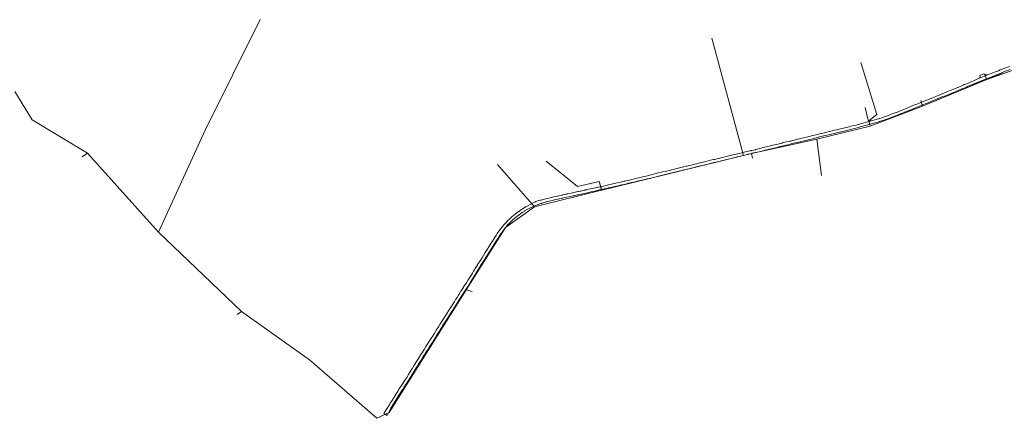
# Model space of a CAD drawing. Extents: x 148869 to 161638, y 453607 to 469810.
# Tile 590 of 656: x 151522 to 152885, y 466438 to 466990. Entities that reach past the tile are written whole.
import ezdxf
from ezdxf.lldxf.tags import DXFTag

# ---------------------------------------------------------------- set-up
doc = ezdxf.new("R2010")
doc.units = 0
for name, color, linetype, lineweight in [('B-OI-RI-DRUKLEIDING-G-niet meenemen', 190, 'RI-PERS', 18), ('B-RO-VH-VERHARDING_ASFALT-GV', 251, 'CONTINUOUS', 18), ('B-RO-VH-VERHARDING_GRASBETONSTEEN-GV', 251, 'CONTINUOUS', 18)]:
    doc.layers.add(name, color=color, linetype=linetype, lineweight=lineweight)
tags = doc.linetypes.add('RI-PERS', pattern='A,7,-2,["P",Standard,S=1.8,R=0,X=-0.5,Y=-0.9],-2,7,-2,[102,NLCS.SHX,S=1,R=180,X=0,Y=0],-2', length=22).pattern_tags.tags
tags[6] = DXFTag(74, 10)

msp = doc.modelspace()

# ---------------------------------------------------------------- linework, layer by layer
at = {"layer": 'B-OI-RI-DRUKLEIDING-G-niet meenemen'}
for p, q in [((151854.5, 466990.2), (151778.5, 466837.4)), ((152523.6, 466802.2), (152479.9, 466964.7)), ((152979.4, 466950.3), (152860.5, 466907.2)), ((152708.2, 466858.9), (152686.1, 466930.8)), ((152860.5, 466907.2), (152857.5, 466914)), ((152860.5, 466907.2), (152771.2, 466870.3)), ((151538.8, 466851.3), (151515, 466890.9)), ((152771.2, 466870.3), (152768.9, 466878.2)), ((152696.3, 466850.9), (152692, 466868.7)), ((152708.2, 466858.9), (152696.9, 466850.1)), ((152771.2, 466870.3), (152698.7, 466842.9)), ((151615.7, 466805.4), (151538.8, 466851.3)), ((152696.3, 466850.9), (152696.9, 466850.1)), ((152698.7, 466842.9), (152696.9, 466850.1)), ((151713.6, 466695.9), (151778.5, 466837.4)), ((152698.7, 466842.9), (152625, 466824.9)), ((152625, 466824.9), (152534.6, 466804.7)), ((152625, 466824.9), (152631.6, 466774.4)), ((151615.7, 466805.4), (151608, 466800.1)), ((151713.6, 466695.9), (151615.7, 466805.4)), ((152523.6, 466802.2), (152534.6, 466804.7)), ((152534.6, 466804.7), (152535.8, 466798.3)), ((152293.9, 466759.2), (152250.3, 466794.5)), ((152327.5, 466754.3), (152523.6, 466802.2)), ((152183.2, 466789.6), (152234.4, 466731.2)), ((152323.8, 466766.2), (152293.9, 466759.2)), ((152326.8, 466754.1), (152323.8, 466766.2)), ((152323.8, 466766.2), (152327.5, 466754.3)), ((152234.4, 466731.2), (152326.8, 466754.1)), ((152234.4, 466731.2), (152194.1, 466702.3)), ((151828.8, 466586.2), (151713.6, 466695.9)), ((152194.1, 466702.3), (152139.6, 466616.3)), ((152139.6, 466616.3), (152033, 466446.4)), ((152139.6, 466616.3), (152148.1, 466614)), ((151828.8, 466586.2), (151822.9, 466581.8)), ((151828.8, 466586.2), (151922.7, 466519.1)), ((152016.2, 466438.3), (151922.7, 466519.1)), ((152033, 466446.4), (152016.2, 466438.3))]:
    msp.add_line(p, q, dxfattribs=at)
at = {"layer": 'B-RO-VH-VERHARDING_ASFALT-GV', "flags": 128}
for points in [[(152871.1, 466917.5), (152861.7, 466913.8), (152850, 466909), (152831.3, 466901.1), (152829, 466900.2), (152828.3, 466899.9), (152827.4, 466899.5), (152825.7, 466898.7), (152824.8, 466898.3), (152821.4, 466896.8), (152815.6, 466894.6), (152811.8, 466893.1), (152809.7, 466892.2), (152804.8, 466890.1), (152798.5, 466887.4), (152793.4, 466885.3), (152790.5, 466884.1), (152788, 466883.1), (152782, 466880.8), (152778.3, 466879.4), (152775.7, 466878.5), (152772.3, 466876.9), (152771.4, 466876.6), (152768, 466875.2), (152763.5, 466873.4), (152762.2, 466872.9), (152761.7, 466872.7), (152761.7, 466872.7), (152761.7, 466872.7), (152757, 466870.7), (152755, 466869.8), (152751, 466868.2), (152746.3, 466866.3), (152745.6, 466866), (152739.5, 466863.5), (152736.5, 466862.3), (152734.7, 466861.7), (152729.4, 466859.6), (152727.1, 466858.8), (152724.2, 466857.7), (152724, 466857.6), (152718.2, 466855.6), (152714.8, 466854.4), (152711.9, 466853.4), (152711.6, 466853.3), (152710.9, 466853.1), (152709.7, 466852.8), (152707.9, 466852.3), (152707.1, 466852.1), (152700, 466850.1), (152699.6, 466849.9), (152699.5, 466849.9), (152699.5, 466849.9), (152699.5, 466849.9), (152699.3, 466849.8), (152699.2, 466849.8), (152699.2, 466849.8), (152699.1, 466849.8), (152699.1, 466849.8), (152698.2, 466849.4), (152698, 466849.4), (152697.1, 466849.1), (152695.4, 466848.6), (152694.1, 466848.2), (152690.1, 466847.2), (152687.9, 466846.6), (152685.1, 466845.9), (152684.9, 466845.8), (152684.3, 466845.7), (152679.4, 466844.3), (152676.1, 466843.5), (152672.2, 466842.6), (152669.6, 466842), (152656.1, 466838.5), (152653.4, 466837.9), (152652.2, 466837.7), (152649.5, 466837.1), (152644.4, 466835.9), (152637, 466833.9), (152635.7, 466833.6), (152631.5, 466832.6), (152627.4, 466831.7), (152623.9, 466830.8), (152619.7, 466829.8), (152612.5, 466828.2), (152608.2, 466827.1), (152604.3, 466826.2), (152598.6, 466824.8), (152598.2, 466824.7), (152596.2, 466824.2), (152588.8, 466822.2), (152587.4, 466821.9), (152582.9, 466820.9), (152577.7, 466819.6), (152577.1, 466819.4), (152571.2, 466817.9), (152566.2, 466816.8), (152562, 466815.8), (152559, 466814.9), (152552.5, 466813.5), (152552.5, 466813.5), (152552.5, 466813.5), (152550.4, 466813), (152547.8, 466812.3), (152540.7, 466810.3), (152540.1, 466810.2), (152535, 466809), (152534.9, 466809), (152534.9, 466809), (152534.7, 466809), (152534.6, 466808.9), (152534.4, 466808.9), (152534.3, 466808.9), (152534, 466808.8), (152533.9, 466808.8), (152533.7, 466808.8), (152533.7, 466808.8), (152533.7, 466808.8), (152533.4, 466808.7), (152532.6, 466808.5), (152532.5, 466808.5), (152532.2, 466808.5), (152527.7, 466807.5), (152526.1, 466807.1), (152521.4, 466805.8), (152516, 466804.6), (152515.8, 466804.6), (152508.7, 466802.9), (152503.1, 466801.6), (152496.2, 466799.8), (152492.1, 466798.8), (152490.6, 466798.5), (152485.1, 466797.2), (152483.3, 466796.8), (152481.9, 466796.4), (152478, 466795.5), (152471.6, 466793.9), (152469.7, 466793.4), (152465.9, 466792.5), (152461.2, 466791.3), (152458.7, 466790.7), (152456.2, 466790.1), (152451.2, 466788.9), (152448.7, 466788.3), (152447.1, 466787.9), (152445.3, 466787.5), (152444.2, 466787.2), (152441.1, 466786.5), (152440.5, 466786.3), (152433.1, 466784.5), (152422.4, 466782), (152416.9, 466780.6), (152415, 466780.2), (152411.5, 466779.3), (152411.1, 466779.3), (152408.8, 466778.7), (152405.7, 466778), (152400.8, 466776.8), (152393.8, 466775), (152391.8, 466774.5), (152388.7, 466773.7), (152388.5, 466773.6), (152385.7, 466772.9), (152380.9, 466771.8), (152376.2, 466770.8), (152372.8, 466769.9), (152368.6, 466768.9), (152365.7, 466768.2), (152362.9, 466767.5), (152359.3, 466766.7), (152358, 466766.4), (152353.6, 466765.4), (152348.6, 466764.2), (152342.7, 466762.8), (152334.9, 466761), (152333.7, 466760.7), (152329.9, 466759.9), (152329.5, 466759.8), (152329.1, 466759.7), (152322.7, 466758.4), (152322.2, 466758.3), (152322.1, 466758.3), (152321.9, 466758.2), (152321.3, 466758.1), (152316.3, 466757), (152309.1, 466755.4), (152309.1, 466755.4), (152306.6, 466754.8), (152306.3, 466754.8), (152306.1, 466754.7), (152305.8, 466754.7), (152305.2, 466754.5), (152304.7, 466754.4), (152304.3, 466754.3), (152303.9, 466754.2), (152303.5, 466754.1), (152303.2, 466754.1), (152302.9, 466754), (152298, 466752.9), (152297.4, 466752.8), (152295.8, 466752.4), (152294.3, 466752.1), (152290.5, 466751.2), (152287, 466750.5), (152285.2, 466750.1), (152279.6, 466748.9), (152278.8, 466748.7), (152278.1, 466748.6), (152278, 466748.5), (152277.9, 466748.5), (152277.7, 466748.5), (152277.6, 466748.5), (152277.5, 466748.4), (152273.2, 466747.5), (152272.9, 466747.4), (152272.7, 466747.4), (152272.5, 466747.3), (152272.3, 466747.3), (152272.1, 466747.2), (152268, 466746.3), (152267.3, 466746.2), (152265.6, 466745.8), (152264.3, 466745.5), (152260.9, 466744.7), (152259, 466744.3), (152257.9, 466744.1), (152256.1, 466743.6), (152253.9, 466743.2), (152250.9, 466742.5), (152243.5, 466740.5), (152243.1, 466740.5), (152243.1, 466740.5), (152242.4, 466740.5), (152242.3, 466740.4), (152242.3, 466740.4), (152242.3, 466740.4), (152242.2, 466740.4), (152242.2, 466740.4), (152241.6, 466740.2), (152236.3, 466738.3), (152234.9, 466737.7), (152234.1, 466737.3), (152224.2, 466732.2), (152221.9, 466730.9), (152220.9, 466730.3), (152219.7, 466729.6), (152216.1, 466727.3), (152212.9, 466725), (152212.7, 466724.8), (152212.3, 466724.6), (152209.2, 466722.5), (152208.3, 466721.7), (152207.6, 466721.1), (152202.8, 466717.1), (152199.5, 466714.1), (152197.3, 466712.2), (152194.4, 466708.9), (152192.3, 466706.7), (152187.6, 466700.9), (152182.7, 466694), (152181.1, 466691.5), (152178.9, 466688.2), (152175.5, 466682.6), (152175.3, 466682.4), (152171.1, 466675.8), (152168.6, 466671.8), (152166.1, 466667.7), (152163.5, 466663.5), (152161.6, 466660.6), (152158, 466654.8), (152155.5, 466651), (152155.3, 466650.6), (152154, 466648.5), (152152.2, 466645.7), (152151.1, 466644), (152150.7, 466643.4), (152149.9, 466642), (152148.2, 466639.3), (152146.8, 466637.1), (152143.2, 466631.4), (152141.9, 466629.4), (152140.4, 466626.9), (152136.6, 466620.8), (152135.1, 466618.4), (152134.8, 466618), (152133.3, 466615.7), (152132.3, 466614.1), (152130.8, 466611.7), (152129, 466608.9), (152127, 466605.6), (152125, 466602.6), (152123.4, 466600), (152122.4, 466598.4), (152119.6, 466594), (152118.8, 466592.7), (152117, 466590), (152115.8, 466588.1), (152112.3, 466582.5), (152110.6, 466579.7), (152108.3, 466576.2), (152105.5, 466571.8), (152103.3, 466568.3), (152101.3, 466565.1), (152099.2, 466561.6), (152095.2, 466555.2), (152092.9, 466551.6), (152091.6, 466549.6), (152090, 466547), (152089, 466545.4), (152087.7, 466543.4), (152087.7, 466543.4), (152084, 466537.5), (152081.6, 466533.7), (152079.2, 466529.9), (152077.1, 466526.5), (152073.7, 466521), (152071.1, 466517), (152067.8, 466511.7), (152065.2, 466507.5), (152063.2, 466504.3), (152063.1, 466504.1), (152062.7, 466503.4), (152059.8, 466499), (152057.3, 466495), (152054.9, 466491.3), (152051.9, 466486.7), (152050.2, 466483.9), (152047.1, 466479), (152045.2, 466476), (152042.3, 466471.3), (152039.4, 466466.7), (152039, 466466.1), (152038.7, 466465.7), (152038, 466464.5), (152037.1, 466463.1), (152035.8, 466461), (152035.6, 466460.6), (152035, 466459.8), (152034.6, 466459.1), (152033.8, 466457.7), (152031.6, 466454.3), (152028, 466448.6)], [(152877.5, 466915.3), (152881.9, 466917), (152883.8, 466918), (152892.8, 466921.4)], [(152037.1, 466454.9), (152046.5, 466470.1), (152048.3, 466473), (152051.7, 466478.3), (152051.8, 466478.4), (152053.3, 466480.9), (152055.8, 466484.8), (152056, 466485.2), (152059.2, 466490), (152062.4, 466495.2), (152065.1, 466499.4), (152066.4, 466501.4), (152066.9, 466502.2), (152069.2, 466505.9), (152071.8, 466510.1), (152073.7, 466513.2), (152077.2, 466518.6), (152080.2, 466523.7), (152082.4, 466527.2), (152083.5, 466528.9), (152086.9, 466534.2), (152088.5, 466536.7), (152089.4, 466538.3), (152089.5, 466538.3), (152092.4, 466543), (152094.8, 466546.7), (152096.3, 466549), (152098, 466551.7), (152098.7, 466552.7), (152102.2, 466558.5), (152104.7, 466562.4), (152106.4, 466565), (152107.1, 466566.1), (152109.7, 466570.3), (152111.5, 466573.2), (152114.2, 466577.5), (152115.1, 466578.8), (152118, 466583.5), (152118.1, 466583.6), (152119.8, 466586.1), (152122.1, 466589.6), (152122.2, 466589.8), (152124, 466592.7), (152126.2, 466596.4), (152126.7, 466597.2), (152131.2, 466604.5), (152134.9, 466610), (152135.5, 466610.9), (152140.3, 466618.2), (152142.2, 466621.4), (152146.1, 466627.9), (152147, 466629.3), (152150.1, 466634.1), (152151.6, 466636.6), (152154, 466640.7), (152155, 466642.2), (152157.2, 466645.5), (152159.2, 466648.7), (152161.9, 466652.9), (152164.4, 466657.2), (152166.7, 466660.8), (152167.7, 466662.4), (152169.2, 466664.8), (152171.4, 466668.3), (152173.6, 466671.9), (152175.9, 466675.5), (152178.3, 466679.4), (152181.7, 466684.6), (152182.9, 466686.4), (152186.4, 466692), (152186.7, 466692.4), (152190.2, 466697.5), (152192.6, 466700.4), (152193.7, 466701.6), (152197, 466706), (152199.6, 466708.6), (152201.7, 466710.7), (152203.6, 466712.5), (152204.4, 466713.3), (152206.6, 466715.1), (152207.2, 466715.6), (152209.1, 466717.2), (152210.3, 466718.1), (152212.4, 466719.7), (152215.8, 466722.2), (152218.3, 466723.8), (152219.7, 466724.8), (152220.5, 466725.3), (152224.7, 466727.7), (152225.1, 466727.9), (152228.9, 466729.8), (152234.3, 466732.4), (152235.7, 466732.9), (152239.2, 466734.3), (152240.3, 466734.6), (152243, 466735.6), (152243.5, 466735.7), (152244, 466735.9), (152244.3, 466735.9), (152244.6, 466736), (152246.3, 466736.6), (152249.2, 466737.6), (152249.9, 466737.9), (152250.8, 466738.1), (152252.2, 466738.4), (152252.9, 466738.6), (152258.5, 466739.9), (152263.2, 466741), (152266.4, 466741.7), (152271.1, 466742.7), (152272.5, 466743.1), (152272.9, 466743.2), (152273.1, 466743.2), (152273.1, 466743.2), (152274.8, 466743.6), (152274.9, 466743.6), (152275, 466743.6), (152275, 466743.6), (152279.1, 466744.5), (152286.1, 466746), (152288.6, 466746.5), (152288.7, 466746.6), (152289, 466746.6), (152290, 466746.8), (152292.3, 466747.3), (152294.4, 466747.7), (152294.9, 466747.8), (152301, 466749.1), (152307.1, 466750.6), (152308.4, 466751), (152312.8, 466751.9), (152315.7, 466752.5), (152319, 466753.2), (152324.2, 466754.4), (152328.6, 466755.4), (152330.8, 466755.9), (152333.7, 466756.6), (152336.2, 466757.2), (152342.1, 466758.5), (152343, 466758.6), (152343.9, 466758.9), (152345.3, 466759.2), (152350.1, 466760.3), (152351.8, 466760.7), (152354.5, 466761.3), (152358.3, 466762.2), (152361.5, 466763), (152364.3, 466763.6), (152368.7, 466764.6), (152373.6, 466765.8), (152375, 466766.1), (152376.2, 466766.4), (152383.1, 466768.1), (152383.2, 466768.1), (152386.9, 466768.9), (152390.2, 466769.6), (152394.1, 466770.5), (152395.8, 466770.9), (152397.1, 466771.3), (152400.6, 466772.2), (152404.7, 466773.2), (152406, 466773.5), (152411.5, 466774.9), (152411.7, 466774.9), (152411.9, 466774.9), (152413.1, 466775.2), (152413.3, 466775.3), (152414.5, 466775.6), (152416.8, 466776.1), (152417.4, 466776.3), (152420.1, 466777), (152422.1, 466777.5), (152426.1, 466778.5), (152436.3, 466781), (152439.5, 466781.8), (152441.1, 466782.2), (152444.2, 466782.9), (152445.5, 466783.3), (152449.8, 466784.3), (152451.6, 466784.8), (152455.2, 466785.6), (152456.6, 466785.9), (152459.9, 466786.7), (152464, 466787.7), (152469.2, 466788.9), (152470.1, 466789.1), (152472.7, 466789.8), (152474.3, 466790.2), (152479.2, 466791.4), (152484.5, 466792.7), (152488, 466793.5), (152489.3, 466793.8), (152495, 466795.3), (152496.9, 466795.7), (152498.2, 466796.1), (152502.5, 466797.1), (152506.7, 466798.1), (152510.2, 466799.1), (152514.9, 466800.2), (152518.2, 466800.9), (152520.8, 466801.5), (152525, 466802.6), (152527.1, 466803), (152528.8, 466803.4), (152528.8, 466803.4), (152528.8, 466803.4), (152529, 466803.4), (152529.2, 466803.5), (152529.4, 466803.5), (152529.9, 466803.7), (152530.2, 466803.8), (152534.4, 466805), (152534.5, 466805), (152534.7, 466805), (152534.8, 466805.1), (152534.9, 466805.1), (152534.9, 466805.1), (152535.5, 466805.3), (152537.2, 466805.7), (152537.3, 466805.8), (152537.8, 466805.9), (152542.4, 466806.8), (152547.8, 466807.9), (152550.1, 466808.5), (152553.5, 466809.4), (152554.4, 466809.6), (152555.5, 466809.9), (152557.5, 466810.5), (152561.4, 466811.5), (152568.1, 466812.9), (152573.6, 466814.4), (152576.9, 466815.1), (152578.9, 466815.6), (152579.2, 466815.7), (152581.9, 466816.3), (152585.2, 466817.1), (152587.8, 466817.8), (152591.4, 466818.7), (152593.1, 466819.1), (152595.2, 466819.6), (152598.2, 466820.3), (152598.4, 466820.3), (152599.8, 466820.7), (152601.9, 466821.1), (152602.8, 466821.3), (152605.2, 466821.9), (152608, 466822.5), (152613.4, 466823.8), (152619.3, 466825.4), (152622.4, 466826.2), (152626.1, 466827.1), (152628.9, 466827.8), (152632.6, 466828.7), (152636.9, 466829.8), (152639.4, 466830.4), (152643.3, 466831.3), (152644.7, 466831.6), (152649.1, 466832.7), (152654.6, 466834), (152658.1, 466834.8), (152658.6, 466834.9), (152662.8, 466835.9), (152668.1, 466837.2), (152673.4, 466838.5), (152676.7, 466839.4), (152680.7, 466840.4), (152682.3, 466840.9), (152685.1, 466841.6), (152702.7, 466846.5), (152705.3, 466847.2), (152705.5, 466847.3), (152705.6, 466847.3), (152707.8, 466847.9), (152709.3, 466848.4), (152711.2, 466849), (152711.5, 466849.1), (152711.6, 466849.1), (152716.1, 466850.5), (152719.1, 466851.6), (152721.3, 466852.3), (152723.1, 466852.9), (152725.8, 466853.8), (152730.2, 466855.6), (152732.6, 466856.5), (152737.5, 466858.5), (152738.7, 466859), (152741.6, 466860.1), (152743.6, 466860.9), (152745.8, 466861.8), (152746.1, 466861.9), (152746.2, 466862), (152751.5, 466864.1), (152757.5, 466866.5), (152760.7, 466867.8), (152763.7, 466869), (152765.4, 466869.7), (152765.4, 466869.7), (152767.2, 466870.4), (152772.6, 466872.6), (152772.7, 466872.6), (152774.8, 466873.6), (152776.6, 466874.3), (152777.7, 466874.7), (152783, 466877), (152786.7, 466878.5), (152789.9, 466879.8), (152791.9, 466880.6), (152792.7, 466880.9), (152795.3, 466881.9), (152796.9, 466882.6), (152797.2, 466882.7), (152803.1, 466884.9), (152807.5, 466886.7), (152809.7, 466887.7), (152813.1, 466889.1), (152817.2, 466890.8), (152821.7, 466892.6), (152826.6, 466894.7), (152829.8, 466896), (152832.1, 466896.9), (152834.4, 466897.9), (152837.3, 466899.1), (152837.4, 466899.1), (152839.8, 466900.2)], [(152025.5, 466445.1), (152030.3, 466442.2), (152035.5, 466452.1)]]:
    msp.add_lwpolyline(points, dxfattribs=at)
at = {"layer": 'B-RO-VH-VERHARDING_ASFALT-GV'}
for points in [[(152839.8, 466900.2, -0.002837), (152877.5, 466915.3)], [(152881.5, 466921.5, 0.001535), (152871.1, 466917.5)], [(152891.6, 466925.4, 0.001402), (152881.5, 466921.5)], [(152035.5, 466452.1, -0.02677), (152037.1, 466454.9)], [(152028, 466448.6, -0.009253), (152025.5, 466445.1)]]:
    msp.add_lwpolyline(points, format="xyb", dxfattribs=at)
at = {"layer": 'B-RO-VH-VERHARDING_ASFALT-GV', "flags": 128}
msp.add_lwpolyline([(152861.7, 466913.8), (152858.6, 466913.9), (152857.8, 466913.6), (152857.6, 466914.3), (152856.1, 466915.2), (152850.5, 466912.9), (152850.9, 466911.6), (152850, 466909)], close=True, dxfattribs=at)
at = {"layer": 'B-RO-VH-VERHARDING_GRASBETONSTEEN-GV'}
for points in [[(152877.5, 466915.3, 0.002837), (152839.8, 466900.2)], [(152840.1, 466899.6, -0.002829), (152877.8, 466914.8)]]:
    msp.add_lwpolyline(points, format="xyb", dxfattribs=at)
at = {"layer": 'B-RO-VH-VERHARDING_GRASBETONSTEEN-GV', "flags": 128}
for points in [[(152877.8, 466914.8), (152882.1, 466916.5), (152881.9, 466917), (152877.5, 466915.3)], [(152839.8, 466900.2), (152840.1, 466899.6)]]:
    msp.add_lwpolyline(points, dxfattribs=at)

doc.saveas('drawing.dxf')
